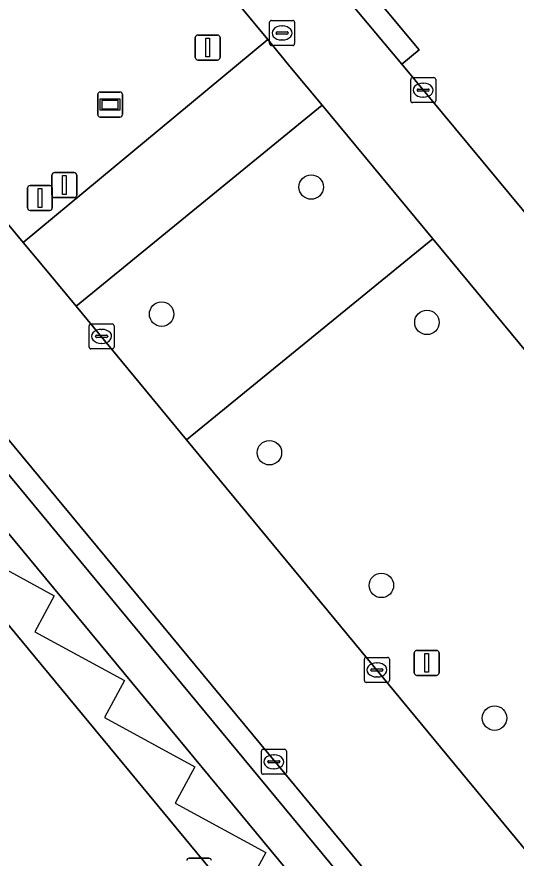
# Model space of a CAD drawing. Extents: x 159489 to 160304, y 383825 to 384531.
# Drawn here: x 159817.9 to 159837.89, y 384410.89 to 384444.53 of the extents above; entities that cross this region are included whole.
import ezdxf

# ---------------------------------------------------------------- set-up
doc = ezdxf.new("R2010")
doc.units = 0
for name, color, linetype in [('IMGEO_Berm_groen', 7, 'Continuous'), ('IMGEO_Berm_open', 7, 'Continuous'), ('IMGEO_Boom', 7, 'Continuous'), ('IMGEO_Fietspad_gesloten', 7, 'Continuous'), ('IMGEO_Fietspad_open', 7, 'Continuous'), ('IMGEO_Groenvoorziening', 7, 'Continuous'), ('IMGEO_Informatiebord', 7, 'Continuous'), ('IMGEO_Kolk', 7, 'Continuous'), ('IMGEO_Lichtmast', 7, 'Continuous'), ('IMGEO_Pand_vergunning_verleend', 7, 'Continuous'), ('IMGEO_Rijbaan_lokaal_gesloten', 7, 'Continuous'), ('IMGEO_Rioolput', 7, 'Continuous'), ('IMGEO_Verkeersbordpaal', 7, 'Continuous'), ('IMGEO_Voetpad_gesloten', 7, 'Continuous'), ('IMGEO_Voetpad_open', 7, 'Continuous'), ('IMGEO_Wegwijzer', 7, 'Continuous')]:
    doc.layers.add(name, color=color, linetype=linetype)

msp = doc.modelspace()

# ---------------------------------------------------------------- linework, layer by layer
at = {"layer": 'IMGEO_Berm_groen'}
msp.add_lwpolyline([(159808.473, 384447.192), (159818.162, 384435.508), (159827.945, 384443.619), (159820.194, 384452.968)], dxfattribs=at)
msp.add_lwpolyline([(159834.549, 384435.653), (159824.695, 384427.615), (159858.493, 384386.751), (159859.982, 384384.95), (159860.097, 384384.811), (159869.8, 384393.122), (159869.688, 384393.257), (159868.213, 384395.037)], close=True, dxfattribs=at)
at = {"layer": 'IMGEO_Berm_open'}
msp.add_lwpolyline([(159817.144, 384428.119), (159816.677, 384428.705), (159816.487, 384428.936), (159814.736, 384431.064), (159813.765, 384432.213), (159813.069, 384431.664), (159814.032, 384430.49), (159815.787, 384428.377), (159855.396, 384380.566), (159856.085, 384381.135), (159855.834, 384381.438), (159855.258, 384382.133), (159854.343, 384383.237)], close=True, dxfattribs=at)
at = {"layer": 'IMGEO_Boom'}
for centre in [(159829.685, 384437.719), (159823.699, 384432.638), (159834.316, 384432.309), (159828.014, 384427.097), (159832.494, 384421.791), (159837.022, 384416.485)]:
    msp.add_circle(centre, 0.489, dxfattribs=at)
at = {"layer": 'IMGEO_Fietspad_gesloten'}
msp.add_lwpolyline([(159811.146, 384431.614), (159817.185, 384424.324), (159854.236, 384379.608), (159855.396, 384380.566), (159815.787, 384428.377)], dxfattribs=at)
at = {"layer": 'IMGEO_Fietspad_open'}
msp.add_lwpolyline([(159830.127, 384440.989), (159828.901, 384442.466), (159827.945, 384443.619), (159818.162, 384435.508), (159819.053, 384434.434), (159820.278, 384432.956)], close=True, dxfattribs=at)
at = {"layer": 'IMGEO_Groenvoorziening'}
msp.add_lwpolyline([(159831.596, 384403.262), (159816.19, 384421.857), (159813.134, 384419.312), (159809.347, 384404.283), (159823.537, 384396.597)], close=True, dxfattribs=at)
at = {"layer": 'IMGEO_Informatiebord'}
for p, q in [((159824.804, 384410.886), (159825.594, 384410.886)), ((159825.594, 384410.886), (159824.804, 384410.886))]:
    msp.add_line(p, q, dxfattribs=at)
for centre, start, end in [((159824.804, 384410.786), 90, 180), ((159824.804, 384410.786), 90, 180), ((159825.594, 384410.786), 0, 90), ((159825.594, 384410.786), 360, 90)]:
    msp.add_arc(centre, 0.1, start, end, dxfattribs=at)
at = {"layer": 'IMGEO_Kolk'}
for p, q in [((159833.667, 384441.168), (159833.667, 384442.02)), ((159833.742, 384442.094), (159834.594, 384442.094)), ((159834.668, 384442.02), (159834.668, 384441.168)), ((159833.926, 384441.588), (159833.926, 384441.6)), ((159833.969, 384441.637), (159834.367, 384441.637)), ((159834.155, 384441.874), (159834.18, 384441.874)), ((159834.41, 384441.6), (159834.41, 384441.588)), ((159834.364, 384441.551), (159833.966, 384441.551)), ((159834.178, 384441.314), (159834.153, 384441.314)), ((159834.594, 384441.094), (159833.742, 384441.094)), ((159820.872, 384432.249), (159821.724, 384432.249)), ((159820.797, 384431.323), (159820.797, 384432.175)), ((159821.285, 384432.029), (159821.31, 384432.029)), ((159821.798, 384432.175), (159821.798, 384431.323)), ((159821.056, 384431.743), (159821.056, 384431.755)), ((159821.494, 384431.706), (159821.096, 384431.706)), ((159821.099, 384431.792), (159821.497, 384431.792)), ((159821.54, 384431.755), (159821.54, 384431.743)), ((159821.724, 384431.249), (159820.872, 384431.249)), ((159821.308, 384431.469), (159821.283, 384431.469)), ((159831.815, 384417.986), (159831.815, 384418.838)), ((159831.89, 384418.912), (159832.742, 384418.912)), ((159832.816, 384418.838), (159832.816, 384417.986)), ((159832.074, 384418.406), (159832.074, 384418.418)), ((159832.117, 384418.455), (159832.515, 384418.455)), ((159832.303, 384418.692), (159832.328, 384418.692)), ((159832.558, 384418.418), (159832.558, 384418.406)), ((159832.512, 384418.369), (159832.114, 384418.369)), ((159832.326, 384418.132), (159832.301, 384418.132)), ((159832.742, 384417.912), (159831.89, 384417.912)), ((159827.69, 384414.313), (159827.69, 384415.165)), ((159827.765, 384415.239), (159828.617, 384415.239)), ((159828.691, 384415.165), (159828.691, 384414.313)), ((159827.949, 384414.733), (159827.949, 384414.745)), ((159828.387, 384414.696), (159827.989, 384414.696)), ((159827.992, 384414.782), (159828.39, 384414.782)), ((159828.178, 384415.019), (159828.203, 384415.019)), ((159828.433, 384414.745), (159828.433, 384414.733)), ((159828.201, 384414.459), (159828.176, 384414.459)), ((159828.617, 384414.239), (159827.765, 384414.239))]:
    msp.add_line(p, q, dxfattribs=at)
for points in [[(159833.667, 384441.168), (159833.667, 384442.02)], [(159833.742, 384442.094), (159834.594, 384442.094)], [(159834.668, 384442.02), (159834.668, 384441.168)], [(159834.594, 384441.094), (159833.742, 384441.094)], [(159820.872, 384432.249), (159821.724, 384432.249)], [(159820.797, 384431.323), (159820.797, 384432.175)], [(159821.798, 384432.175), (159821.798, 384431.323)], [(159821.724, 384431.249), (159820.872, 384431.249)], [(159831.815, 384417.986), (159831.815, 384418.838)], [(159831.89, 384418.912), (159832.742, 384418.912)], [(159832.816, 384418.838), (159832.816, 384417.986)], [(159832.742, 384417.912), (159831.89, 384417.912)], [(159827.69, 384414.313), (159827.69, 384415.165)], [(159827.765, 384415.239), (159828.617, 384415.239)], [(159828.691, 384415.165), (159828.691, 384414.313)], [(159828.617, 384414.239), (159827.765, 384414.239)]]:
    msp.add_lwpolyline(points, dxfattribs=at)
for centre, radius, start, end in [((159833.744, 384442.018), 0.0765, 91.552, 178.448), ((159833.744, 384442.018), 0.0765, 91.552, 178.448), ((159834.592, 384442.018), 0.0765, 1.552, 88.448), ((159834.592, 384442.018), 0.0765, 1.552, 88.448), ((159833.966, 384441.597), 0.0403, 85.8775, 175.7526), ((159834.371, 384441.599), 0.0386, 1.7309, 96.639), ((159833.963, 384441.587), 0.0366, 178.938, 274.7102), ((159834.367, 384441.594), 0.043, 264.8664, 352.4533), ((159833.744, 384441.17), 0.0765, 181.552, 268.448), ((159833.744, 384441.17), 0.0765, 181.552, 268.448), ((159834.592, 384441.17), 0.0765, 271.552, 358.448), ((159834.592, 384441.17), 0.0765, 271.552, 358.448), ((159820.874, 384432.173), 0.0765, 91.552, 178.448), ((159820.874, 384432.173), 0.0765, 91.552, 178.448), ((159821.722, 384432.173), 0.0765, 1.552, 88.448), ((159821.722, 384432.173), 0.0765, 1.552, 88.448), ((159821.096, 384431.752), 0.0403, 85.8775, 175.7526), ((159821.093, 384431.742), 0.0366, 178.938, 274.7102), ((159821.497, 384431.749), 0.043, 264.8664, 352.4533), ((159821.501, 384431.754), 0.0386, 1.7309, 96.639), ((159820.874, 384431.325), 0.0765, 181.552, 268.448), ((159820.874, 384431.325), 0.0765, 181.552, 268.448), ((159821.722, 384431.325), 0.0765, 271.552, 358.448), ((159821.722, 384431.325), 0.0765, 271.552, 358.448), ((159831.892, 384418.836), 0.0765, 91.552, 178.448), ((159831.892, 384418.836), 0.0765, 91.552, 178.448), ((159832.74, 384418.836), 0.0765, 1.552, 88.448), ((159832.74, 384418.836), 0.0765, 1.552, 88.448), ((159832.114, 384418.415), 0.0403, 85.8775, 175.7526), ((159832.111, 384418.405), 0.0366, 178.938, 274.7102), ((159832.515, 384418.412), 0.043, 264.8664, 352.4533), ((159832.519, 384418.417), 0.0386, 1.7309, 96.639), ((159831.892, 384417.988), 0.0765, 181.552, 268.448), ((159831.892, 384417.988), 0.0765, 181.552, 268.448), ((159832.74, 384417.988), 0.0765, 271.552, 358.448), ((159832.74, 384417.988), 0.0765, 271.552, 358.448), ((159827.767, 384415.163), 0.0765, 91.552, 178.448), ((159827.767, 384415.163), 0.0765, 91.552, 178.448), ((159828.615, 384415.163), 0.0765, 1.552, 88.448), ((159828.615, 384415.163), 0.0765, 1.552, 88.448), ((159827.989, 384414.742), 0.0403, 85.8775, 175.7526), ((159827.986, 384414.732), 0.0366, 178.938, 274.7102), ((159828.39, 384414.739), 0.043, 264.8664, 352.4533), ((159828.394, 384414.744), 0.0386, 1.7309, 96.639), ((159827.767, 384414.315), 0.0765, 181.552, 268.448), ((159827.767, 384414.315), 0.0765, 181.552, 268.448), ((159828.615, 384414.315), 0.0765, 271.552, 358.448), ((159828.615, 384414.315), 0.0765, 271.552, 358.448)]:
    msp.add_arc(centre, radius, start, end, dxfattribs=at)
for centre, major_axis, ratio, start_param, end_param in [((159834.154, 384441.594), (-0.387, 0.002), 0.722429, 4.712389, 7.853982), ((159834.179, 384441.594), (-0.39, 0.002), 0.717154, 1.570796, 4.712389), ((159821.284, 384431.749), (-0.387, 0.002), 0.722429, 4.712389, 7.853982), ((159821.309, 384431.749), (-0.39, 0.002), 0.717154, 1.570796, 4.712389), ((159832.302, 384418.412), (-0.387, 0.002), 0.722429, 4.712389, 7.853982), ((159832.327, 384418.412), (-0.39, 0.002), 0.717154, 1.570796, 4.712389), ((159828.177, 384414.739), (-0.387, 0.002), 0.722429, 4.712389, 7.853982), ((159828.202, 384414.739), (-0.39, 0.002), 0.717154, 1.570796, 4.712389)]:
    msp.add_ellipse(centre, major_axis=major_axis, ratio=ratio, start_param=start_param, end_param=end_param, dxfattribs=at)
at = {"layer": 'IMGEO_Lichtmast'}
for p, q in [((159825.047, 384442.898), (159825.047, 384443.698)), ((159825.047, 384443.698), (159825.047, 384442.898)), ((159825.147, 384443.798), (159825.937, 384443.798)), ((159825.937, 384443.798), (159825.147, 384443.798)), ((159826.037, 384443.698), (159826.037, 384442.898)), ((159826.037, 384442.898), (159826.037, 384443.698)), ((159825.937, 384442.798), (159825.147, 384442.798)), ((159825.147, 384442.798), (159825.937, 384442.798)), ((159818.333, 384436.882), (159818.333, 384437.682)), ((159818.333, 384437.682), (159818.333, 384436.882)), ((159818.433, 384437.782), (159819.223, 384437.782)), ((159819.223, 384437.782), (159818.433, 384437.782)), ((159819.323, 384437.682), (159819.323, 384436.882)), ((159819.323, 384436.882), (159819.323, 384437.682)), ((159819.223, 384436.782), (159818.433, 384436.782)), ((159818.433, 384436.782), (159819.223, 384436.782)), ((159833.81, 384418.294), (159833.81, 384419.094)), ((159833.81, 384419.094), (159833.81, 384418.294)), ((159833.91, 384419.194), (159834.7, 384419.194)), ((159834.7, 384419.194), (159833.91, 384419.194)), ((159834.8, 384419.094), (159834.8, 384418.294)), ((159834.8, 384418.294), (159834.8, 384419.094)), ((159834.7, 384418.194), (159833.91, 384418.194)), ((159833.91, 384418.194), (159834.7, 384418.194))]:
    msp.add_line(p, q, dxfattribs=at)
for points in [[(159825.467, 384443.673), (159825.617, 384443.673), (159825.617, 384442.923), (159825.467, 384442.923), (159825.467, 384443.673)], [(159818.753, 384437.657), (159818.903, 384437.657), (159818.903, 384436.907), (159818.753, 384436.907), (159818.753, 384437.657)], [(159834.23, 384419.069), (159834.38, 384419.069), (159834.38, 384418.319), (159834.23, 384418.319), (159834.23, 384419.069)]]:
    msp.add_lwpolyline(points, dxfattribs=at)
for centre, start, end in [((159825.147, 384443.698), 90, 180), ((159825.147, 384443.698), 90, 180), ((159825.937, 384443.698), 0, 90), ((159825.937, 384443.698), 360, 90), ((159825.147, 384442.898), 180, 270), ((159825.147, 384442.898), 180, 270), ((159825.937, 384442.898), 270, 0), ((159825.937, 384442.898), 270, 0), ((159818.433, 384437.682), 90, 180), ((159818.433, 384437.682), 90, 180), ((159819.223, 384437.682), 0, 90), ((159819.223, 384437.682), 360, 90), ((159818.433, 384436.882), 180, 270), ((159818.433, 384436.882), 180, 270), ((159819.223, 384436.882), 270, 0), ((159819.223, 384436.882), 270, 0), ((159833.91, 384419.094), 90, 180), ((159833.91, 384419.094), 90, 180), ((159834.7, 384419.094), 0, 90), ((159834.7, 384419.094), 360, 90), ((159833.91, 384418.294), 180, 270), ((159833.91, 384418.294), 180, 270), ((159834.7, 384418.294), 270, 0), ((159834.7, 384418.294), 270, 0)]:
    msp.add_arc(centre, 0.1, start, end, dxfattribs=at)
at = {"layer": 'IMGEO_Pand_vergunning_verleend'}
msp.add_lwpolyline([(159769.186, 384425.373), (159780.608, 384446.249), (159813.736, 384428.159), (159813.312, 384426.857), (159816.479, 384425.02), (159815.686, 384423.396), (159819.404, 384421.377), (159818.625, 384419.942), (159822.216, 384417.992), (159821.409, 384416.506), (159825.032, 384414.538), (159824.243, 384413.087), (159827.867, 384411.119), (159820.482, 384397.518)], close=True, dxfattribs=at)
at = {"layer": 'IMGEO_Rijbaan_lokaal_gesloten'}
for points in [[(159808.274, 384467.257), (159810.831, 384464.15), (159818.172, 384455.366), (159820.194, 384452.968), (159827.945, 384443.619), (159828.901, 384442.466), (159830.127, 384440.989), (159834.549, 384435.653), (159868.213, 384395.037), (159870.955, 384397.301), (159870.406, 384397.974), (159833.313, 384442.63), (159828.111, 384448.845), (159827.819, 384449.194), (159820.962, 384457.499)], [(159787.433, 384459.349), (159789.477, 384457.317), (159794.123, 384452.745), (159804.785, 384442.282), (159807.476, 384439.668), (159813.765, 384432.213), (159814.736, 384431.064), (159816.487, 384428.936), (159816.677, 384428.705), (159817.144, 384428.119), (159854.343, 384383.237), (159858.493, 384386.751), (159824.695, 384427.615), (159820.278, 384432.956), (159819.053, 384434.434), (159818.162, 384435.508), (159808.473, 384447.192), (159801.387, 384455.792)]]:
    msp.add_lwpolyline(points, dxfattribs=at)
at = {"layer": 'IMGEO_Rioolput'}
for p, q in [((159828.018, 384443.454), (159828.018, 384444.306)), ((159828.093, 384444.38), (159828.945, 384444.38)), ((159829.019, 384444.306), (159829.019, 384443.454)), ((159828.506, 384444.16), (159828.531, 384444.16)), ((159828.277, 384443.874), (159828.277, 384443.886)), ((159828.715, 384443.837), (159828.317, 384443.837)), ((159828.32, 384443.923), (159828.718, 384443.923)), ((159828.761, 384443.886), (159828.761, 384443.874)), ((159828.945, 384443.38), (159828.093, 384443.38)), ((159828.529, 384443.6), (159828.504, 384443.6))]:
    msp.add_line(p, q, dxfattribs=at)
for points in [[(159828.018, 384443.454), (159828.018, 384444.306)], [(159828.093, 384444.38), (159828.945, 384444.38)], [(159829.019, 384444.306), (159829.019, 384443.454)], [(159828.945, 384443.38), (159828.093, 384443.38)]]:
    msp.add_lwpolyline(points, dxfattribs=at)
for centre, radius, start, end in [((159828.095, 384444.304), 0.0765, 91.552, 178.448), ((159828.095, 384444.304), 0.0765, 91.552, 178.448), ((159828.943, 384444.304), 0.0765, 1.552, 88.448), ((159828.943, 384444.304), 0.0765, 1.552, 88.448), ((159828.317, 384443.883), 0.0403, 85.8775, 175.7526), ((159828.314, 384443.873), 0.0366, 178.938, 274.7102), ((159828.718, 384443.88), 0.043, 264.8664, 352.4533), ((159828.722, 384443.885), 0.0386, 1.7309, 96.639), ((159828.095, 384443.456), 0.0765, 181.552, 268.448), ((159828.095, 384443.456), 0.0765, 181.552, 268.448), ((159828.943, 384443.456), 0.0765, 271.552, 358.448), ((159828.943, 384443.456), 0.0765, 271.552, 358.448)]:
    msp.add_arc(centre, radius, start, end, dxfattribs=at)
for centre, major_axis, ratio, start_param, end_param in [((159828.505, 384443.88), (-0.387, 0.002), 0.722429, 4.712389, 7.853982), ((159828.53, 384443.88), (-0.39, 0.002), 0.717154, 1.570796, 4.712389)]:
    msp.add_ellipse(centre, major_axis=major_axis, ratio=ratio, start_param=start_param, end_param=end_param, dxfattribs=at)
at = {"layer": 'IMGEO_Verkeersbordpaal'}
for p, q in [((159819.409, 384438.3), (159820.199, 384438.3)), ((159820.199, 384438.3), (159819.409, 384438.3)), ((159819.309, 384437.4), (159819.309, 384438.2)), ((159819.309, 384438.2), (159819.309, 384437.4)), ((159820.299, 384438.2), (159820.299, 384437.4)), ((159820.299, 384437.4), (159820.299, 384438.2)), ((159820.199, 384437.3), (159819.409, 384437.3)), ((159819.409, 384437.3), (159820.199, 384437.3))]:
    msp.add_line(p, q, dxfattribs=at)
msp.add_lwpolyline([(159819.729, 384438.175), (159819.879, 384438.175), (159819.879, 384437.425), (159819.729, 384437.425), (159819.729, 384438.175)], dxfattribs=at)
for centre, start, end in [((159819.409, 384438.2), 90, 180), ((159819.409, 384438.2), 90, 180), ((159820.199, 384438.2), 0, 90), ((159820.199, 384438.2), 360, 90), ((159819.409, 384437.4), 180, 270), ((159819.409, 384437.4), 180, 270), ((159820.199, 384437.4), 270, 0), ((159820.199, 384437.4), 270, 0)]:
    msp.add_arc(centre, 0.1, start, end, dxfattribs=at)
at = {"layer": 'IMGEO_Voetpad_gesloten'}
msp.add_lwpolyline([(159828.111, 384448.845), (159833.313, 384442.63), (159834.003, 384443.206), (159828.81, 384449.429)], close=True, dxfattribs=at)
at = {"layer": 'IMGEO_Voetpad_open'}
for points in [[(159820.909, 384465.856), (159824.719, 384456.615), (159827.819, 384449.194), (159828.111, 384448.845), (159828.81, 384449.429), (159834.003, 384443.206), (159833.313, 384442.63), (159870.406, 384397.974), (159870.955, 384397.301), (159872.413, 384395.512), (159875.504, 384391.717), (159879.696, 384386.642), (159882.87, 384382.969), (159884.326, 384381.141), (159884.396, 384381.053), (159886.419, 384378.641), (159895.168, 384368.052)], [(159815.67, 384425.594), (159810.953, 384428.119), (159815.382, 384422.697), (159812.059, 384420.292), (159807.437, 384401.349), (159808.53, 384400.762), (159808.338, 384400.421), (159820.367, 384393.976), (159843.582, 384381.538), (159846.354, 384386.59), (159846.255, 384386.663), (159846.64, 384386.981), (159853.339, 384378.867), (159854.236, 384379.608), (159817.185, 384424.324)]]:
    msp.add_lwpolyline(points, dxfattribs=at)
for points in [[(159834.549, 384435.653), (159830.127, 384440.989), (159820.278, 384432.956), (159824.695, 384427.615)], [(159823.537, 384396.597), (159809.347, 384404.283), (159813.134, 384419.312), (159816.19, 384421.857), (159831.596, 384403.262)]]:
    msp.add_lwpolyline(points, close=True, dxfattribs=at)
at = {"layer": 'IMGEO_Wegwijzer'}
for p, q in [((159821.14, 384440.619), (159821.14, 384441.419)), ((159821.14, 384441.419), (159821.14, 384440.619)), ((159821.24, 384441.519), (159822.03, 384441.519)), ((159822.03, 384441.519), (159821.24, 384441.519)), ((159822.13, 384441.419), (159822.13, 384440.619)), ((159822.13, 384440.619), (159822.13, 384441.419)), ((159822.03, 384440.519), (159821.24, 384440.519)), ((159821.24, 384440.519), (159822.03, 384440.519))]:
    msp.add_line(p, q, dxfattribs=at)
for points in [[(159821.241, 384441.251), (159822.029, 384441.251), (159822.029, 384440.787), (159821.241, 384440.787), (159821.241, 384441.251)], [(159821.306, 384441.186), (159821.306, 384440.852), (159821.964, 384440.852), (159821.964, 384441.186), (159821.306, 384441.186)]]:
    msp.add_lwpolyline(points, dxfattribs=at)
for centre, start, end in [((159821.24, 384441.419), 90, 180), ((159821.24, 384441.419), 90, 180), ((159822.03, 384441.419), 0, 90), ((159822.03, 384441.419), 360, 90), ((159821.24, 384440.619), 180, 270), ((159821.24, 384440.619), 180, 270), ((159822.03, 384440.619), 270, 0), ((159822.03, 384440.619), 270, 0)]:
    msp.add_arc(centre, 0.1, start, end, dxfattribs=at)

doc.saveas('drawing.dxf')
